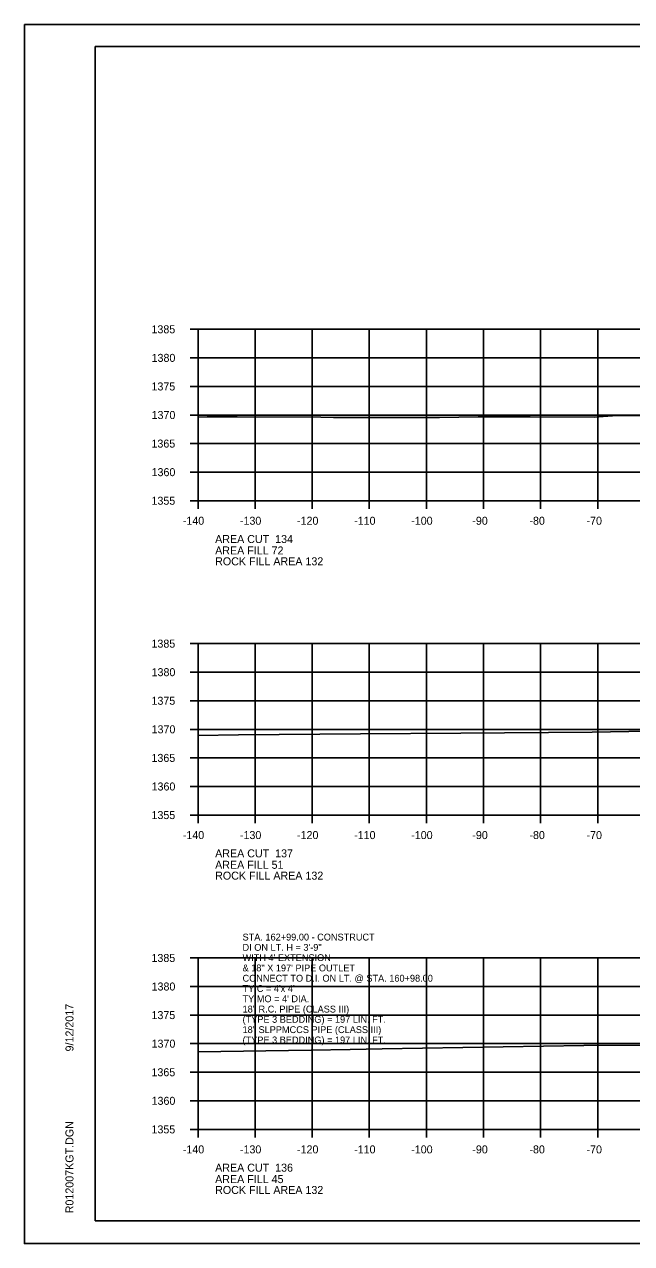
# Model space of a CAD drawing. Extents: x 1374311 to 1383814, y 384102 to 406278.
# Drawn here: x 1381458.2 to 1381564.6, y 394564.8 to 394778.2 of the extents above; entities that cross this region are included whole.
import ezdxf

# ---------------------------------------------------------------- set-up
doc = ezdxf.new("R2010")
doc.units = 0
for name, color, linetype in [('R_Axis', 7, 'Continuous'), ('R_Axis Annot', 7, 'Continuous'), ('R_Border', 7, 'Continuous'), ('R_Exist Surface', 7, 'Continuous'), ('R_Grid', 7, 'Continuous'), ('R_No Plot', 7, 'Continuous'), ('R_Water Annot', 7, 'Continuous')]:
    doc.layers.add(name, color=color, linetype=linetype)

msp = doc.modelspace()

# ---------------------------------------------------------------- linework, layer by layer
at = {"layer": 'R_Axis'}
for p, q in [((1381487.26, 394724.81), (1381488.66, 394724.81)), ((1381488.66, 394694.81), (1381488.66, 394724.81)), ((1381487.26, 394719.81), (1381488.66, 394719.81)), ((1381487.26, 394714.81), (1381488.66, 394714.81)), ((1381487.26, 394709.81), (1381488.66, 394709.81)), ((1381487.26, 394704.81), (1381488.66, 394704.81)), ((1381487.26, 394699.81), (1381488.66, 394699.81)), ((1381487.26, 394694.81), (1381488.66, 394694.81)), ((1381488.66, 394694.81), (1381768.66, 394694.81)), ((1381488.66, 394693.41), (1381488.66, 394694.81)), ((1381498.66, 394693.41), (1381498.66, 394694.81)), ((1381508.66, 394693.41), (1381508.66, 394694.81)), ((1381518.66, 394693.41), (1381518.66, 394694.81)), ((1381528.66, 394693.41), (1381528.66, 394694.81)), ((1381538.66, 394693.41), (1381538.66, 394694.81)), ((1381548.66, 394693.41), (1381548.66, 394694.81)), ((1381558.66, 394693.41), (1381558.66, 394694.81)), ((1381487.26, 394669.81), (1381488.66, 394669.81)), ((1381488.66, 394639.81), (1381488.66, 394669.81)), ((1381487.26, 394664.81), (1381488.66, 394664.81)), ((1381487.26, 394659.81), (1381488.66, 394659.81)), ((1381487.26, 394654.81), (1381488.66, 394654.81)), ((1381487.26, 394649.81), (1381488.66, 394649.81)), ((1381487.26, 394644.81), (1381488.66, 394644.81)), ((1381487.26, 394639.81), (1381488.66, 394639.81)), ((1381488.66, 394639.81), (1381768.66, 394639.81)), ((1381488.66, 394638.41), (1381488.66, 394639.81)), ((1381498.66, 394638.41), (1381498.66, 394639.81)), ((1381508.66, 394638.41), (1381508.66, 394639.81)), ((1381518.66, 394638.41), (1381518.66, 394639.81)), ((1381528.66, 394638.41), (1381528.66, 394639.81)), ((1381538.66, 394638.41), (1381538.66, 394639.81)), ((1381548.66, 394638.41), (1381548.66, 394639.81)), ((1381558.66, 394638.41), (1381558.66, 394639.81)), ((1381487.26, 394614.81), (1381488.66, 394614.81)), ((1381488.66, 394584.81), (1381488.66, 394614.81)), ((1381487.26, 394609.81), (1381488.66, 394609.81)), ((1381487.26, 394604.81), (1381488.66, 394604.81)), ((1381487.26, 394599.81), (1381488.66, 394599.81)), ((1381487.26, 394594.81), (1381488.66, 394594.81)), ((1381487.26, 394589.81), (1381488.66, 394589.81)), ((1381487.26, 394584.81), (1381488.66, 394584.81)), ((1381488.66, 394584.81), (1381768.66, 394584.81)), ((1381488.66, 394583.41), (1381488.66, 394584.81)), ((1381498.66, 394583.41), (1381498.66, 394584.81)), ((1381508.66, 394583.41), (1381508.66, 394584.81)), ((1381518.66, 394583.41), (1381518.66, 394584.81)), ((1381528.66, 394583.41), (1381528.66, 394584.81)), ((1381538.66, 394583.41), (1381538.66, 394584.81)), ((1381548.66, 394583.41), (1381548.66, 394584.81)), ((1381558.66, 394583.41), (1381558.66, 394584.81))]:
    msp.add_line(p, q, dxfattribs=at)
at = {"layer": 'R_Border'}
for p, q in [((1381470.66, 394774.27), (1381786.84, 394774.27)), ((1381470.66, 394568.81), (1381470.66, 394774.27)), ((1381470.66, 394568.81), (1381470.66, 394568.81)), ((1381786.84, 394568.81), (1381470.66, 394568.81))]:
    msp.add_line(p, q, dxfattribs=at)
at = {"layer": 'R_Exist Surface'}
for points in [[(1381488.66, 394709.43), (1381490.29, 394709.47), (1381495.52, 394709.48), (1381510.16, 394709.46), (1381512.38, 394709.4), (1381522.87, 394709.39), (1381530.95, 394709.38), (1381537.71, 394709.48), (1381546.83, 394709.52), (1381558.02, 394709.44), (1381561.27, 394709.64), (1381574.66, 394709.75), (1381587.41, 394710.02), (1381600.12, 394710.34), (1381611.69, 394710.63), (1381629.78, 394711.02), (1381639.55, 394711.2), (1381643.07, 394711.08), (1381661.5, 394711.2), (1381672.76, 394711.38), (1381679.49, 394711.46)], [(1381488.66, 394653.75), (1381495.77, 394653.83), (1381517.11, 394654), (1381534.69, 394654.16), (1381557.69, 394654.34), (1381577.01, 394654.69), (1381598.33, 394655.05), (1381618.07, 394655.42), (1381639.38, 394655.68), (1381663.71, 394655.8), (1381680.65, 394655.95)], [(1381488.66, 394598.39), (1381508.5, 394598.7), (1381515.31, 394598.79), (1381520.93, 394598.9), (1381556.21, 394599.46), (1381592.91, 394599.69), (1381599.89, 394599.75), (1381608.22, 394599.79), (1381638.75, 394599.9), (1381667.42, 394600.27), (1381676.93, 394600.38)]]:
    msp.add_lwpolyline(points, dxfattribs=at)
at = {"layer": 'R_Grid'}
for p, q in [((1381488.66, 394724.81), (1381768.66, 394724.81)), ((1381488.66, 394694.81), (1381488.66, 394724.81)), ((1381498.66, 394694.81), (1381498.66, 394724.81)), ((1381508.66, 394694.81), (1381508.66, 394724.81)), ((1381518.66, 394694.81), (1381518.66, 394724.81)), ((1381528.66, 394694.81), (1381528.66, 394724.81)), ((1381538.66, 394694.81), (1381538.66, 394724.81)), ((1381548.66, 394694.81), (1381548.66, 394724.81)), ((1381558.66, 394694.81), (1381558.66, 394724.81)), ((1381488.66, 394719.81), (1381768.66, 394719.81)), ((1381488.66, 394714.81), (1381768.66, 394714.81)), ((1381488.66, 394709.81), (1381768.66, 394709.81)), ((1381488.66, 394704.81), (1381768.66, 394704.81)), ((1381488.66, 394699.81), (1381768.66, 394699.81)), ((1381488.66, 394694.81), (1381768.66, 394694.81)), ((1381488.66, 394669.81), (1381768.66, 394669.81)), ((1381488.66, 394639.81), (1381488.66, 394669.81)), ((1381498.66, 394639.81), (1381498.66, 394669.81)), ((1381508.66, 394639.81), (1381508.66, 394669.81)), ((1381518.66, 394639.81), (1381518.66, 394669.81)), ((1381528.66, 394639.81), (1381528.66, 394669.81)), ((1381538.66, 394639.81), (1381538.66, 394669.81)), ((1381548.66, 394639.81), (1381548.66, 394669.81)), ((1381558.66, 394639.81), (1381558.66, 394669.81)), ((1381488.66, 394664.81), (1381768.66, 394664.81)), ((1381488.66, 394659.81), (1381768.66, 394659.81)), ((1381488.66, 394654.81), (1381768.66, 394654.81)), ((1381488.66, 394649.81), (1381768.66, 394649.81)), ((1381488.66, 394644.81), (1381768.66, 394644.81)), ((1381488.66, 394639.81), (1381768.66, 394639.81)), ((1381488.66, 394614.81), (1381768.66, 394614.81)), ((1381488.66, 394584.81), (1381488.66, 394614.81)), ((1381498.66, 394584.81), (1381498.66, 394614.81)), ((1381508.66, 394584.81), (1381508.66, 394614.81)), ((1381518.66, 394584.81), (1381518.66, 394614.81)), ((1381528.66, 394584.81), (1381528.66, 394614.81)), ((1381538.66, 394584.81), (1381538.66, 394614.81)), ((1381548.66, 394584.81), (1381548.66, 394614.81)), ((1381558.66, 394584.81), (1381558.66, 394614.81)), ((1381488.66, 394609.81), (1381768.66, 394609.81)), ((1381488.66, 394604.81), (1381768.66, 394604.81)), ((1381488.66, 394599.81), (1381768.66, 394599.81)), ((1381488.66, 394594.81), (1381768.66, 394594.81)), ((1381488.66, 394589.81), (1381768.66, 394589.81)), ((1381488.66, 394584.81), (1381768.66, 394584.81))]:
    msp.add_line(p, q, dxfattribs=at)
at = {"layer": 'R_No Plot'}
for p, q in [((1381458.26, 394778.16), (1381791.59, 394778.16)), ((1381458.26, 394564.83), (1381791.59, 394564.83))]:
    msp.add_line(p, q, dxfattribs=at)
for points in [[(1381458.25, 394778.16), (1381791.59, 394778.16), (1381791.59, 394564.82), (1381458.25, 394564.82)], [(1381704.58, 394774.27), (1381704.58, 394764.39), (1381740.31, 394764.39), (1381740.31, 394761.47), (1381763.51, 394761.47), (1381763.51, 394738.25), (1381786.84, 394738.25), (1381786.84, 394568.81), (1381470.66, 394568.81), (1381470.66, 394774.27)]]:
    msp.add_lwpolyline(points, close=True, dxfattribs=at)

# ---------------------------------------------------------------- texts
at = {"layer": 'R_Axis Annot'}
for s, p in [('1385', (1381480.51, 394724.11)), ('1380', (1381480.53, 394719.11)), ('1375', (1381480.51, 394714.11)), ('1370', (1381480.53, 394709.11)), ('1365', (1381480.51, 394704.11)), ('1360', (1381480.53, 394699.11)), ('1355', (1381480.51, 394694.11)), ('-140', (1381486, 394690.61)), ('-130', (1381496, 394690.61)), ('-120', (1381506, 394690.61)), ('-110', (1381516, 394690.61)), ('-100', (1381526, 394690.61)), ('-90', (1381536.7, 394690.61)), ('-80', (1381546.7, 394690.61)), ('-70', (1381556.7, 394690.61)), ('AREA CUT  134', (1381491.66, 394687.41)), ('AREA FILL 72', (1381491.66, 394685.41)), ('ROCK FILL AREA 132', (1381491.66, 394683.51)), ('1385', (1381480.51, 394669.11)), ('1380', (1381480.53, 394664.11)), ('1375', (1381480.51, 394659.11)), ('1370', (1381480.53, 394654.11)), ('1365', (1381480.51, 394649.11)), ('1360', (1381480.53, 394644.11)), ('1355', (1381480.51, 394639.11)), ('-140', (1381486, 394635.61)), ('-130', (1381496, 394635.61)), ('-120', (1381506, 394635.61)), ('-110', (1381516, 394635.61)), ('-100', (1381526, 394635.61)), ('-90', (1381536.7, 394635.61)), ('-80', (1381546.7, 394635.61)), ('-70', (1381556.7, 394635.61)), ('AREA CUT  137', (1381491.66, 394632.41)), ('AREA FILL 51', (1381491.66, 394630.41)), ('ROCK FILL AREA 132', (1381491.66, 394628.51)), ('1385', (1381480.51, 394614.11)), ('1380', (1381480.53, 394609.11)), ('1375', (1381480.51, 394604.11)), ('1370', (1381480.53, 394599.11)), ('1365', (1381480.51, 394594.11)), ('1360', (1381480.53, 394589.11)), ('1355', (1381480.51, 394584.11)), ('-140', (1381486, 394580.61)), ('-130', (1381496, 394580.61)), ('-120', (1381506, 394580.61)), ('-110', (1381516, 394580.61)), ('-100', (1381526, 394580.61)), ('-90', (1381536.7, 394580.61)), ('-80', (1381546.7, 394580.61)), ('-70', (1381556.7, 394580.61)), ('AREA CUT  136', (1381491.66, 394577.41)), ('AREA FILL 45', (1381491.66, 394575.41)), ('ROCK FILL AREA 132', (1381491.66, 394573.51))]:
    msp.add_text(s, height=1.4, dxfattribs=at).set_placement(p)
at = {"layer": 'R_Border'}
for s, p in [('9/12/2017', (1381466.85, 394598.45)), ('R012007KGT.DGN', (1381466.85, 394570.13))]:
    msp.add_text(s, height=1.4, rotation=90, dxfattribs=at).set_placement(p)
at = {"layer": 'R_Water Annot'}
for s, p in [('STA. 162+99.00 - CONSTRUCT', (1381496.46, 394617.86)), ('DI ON LT. H = 3\'-9"', (1381496.46, 394616.06)), ("WITH 4' EXTENSION ", (1381496.46, 394614.26)), ('& 18" X 197\' PIPE OUTLET', (1381496.46, 394612.46)), ('CONNECT TO D.I. ON LT. @ STA. 160+98.00', (1381496.46, 394610.66)), ("TY C = 4'x 4'", (1381496.46, 394608.86)), ("TY MO = 4' DIA.", (1381496.46, 394607.06)), ('18" R.C. PIPE (CLASS III)', (1381496.46, 394605.26)), ('(TYPE 3 BEDDING) = 197 LIN. FT.', (1381496.46, 394603.46)), ('18" SLPPMCCS PIPE (CLASS III)', (1381496.46, 394601.66)), ('(TYPE 3 BEDDING) = 197 LIN. FT.', (1381496.46, 394599.86))]:
    msp.add_text(s, height=1.2, dxfattribs=at).set_placement(p)

doc.saveas('drawing.dxf')
